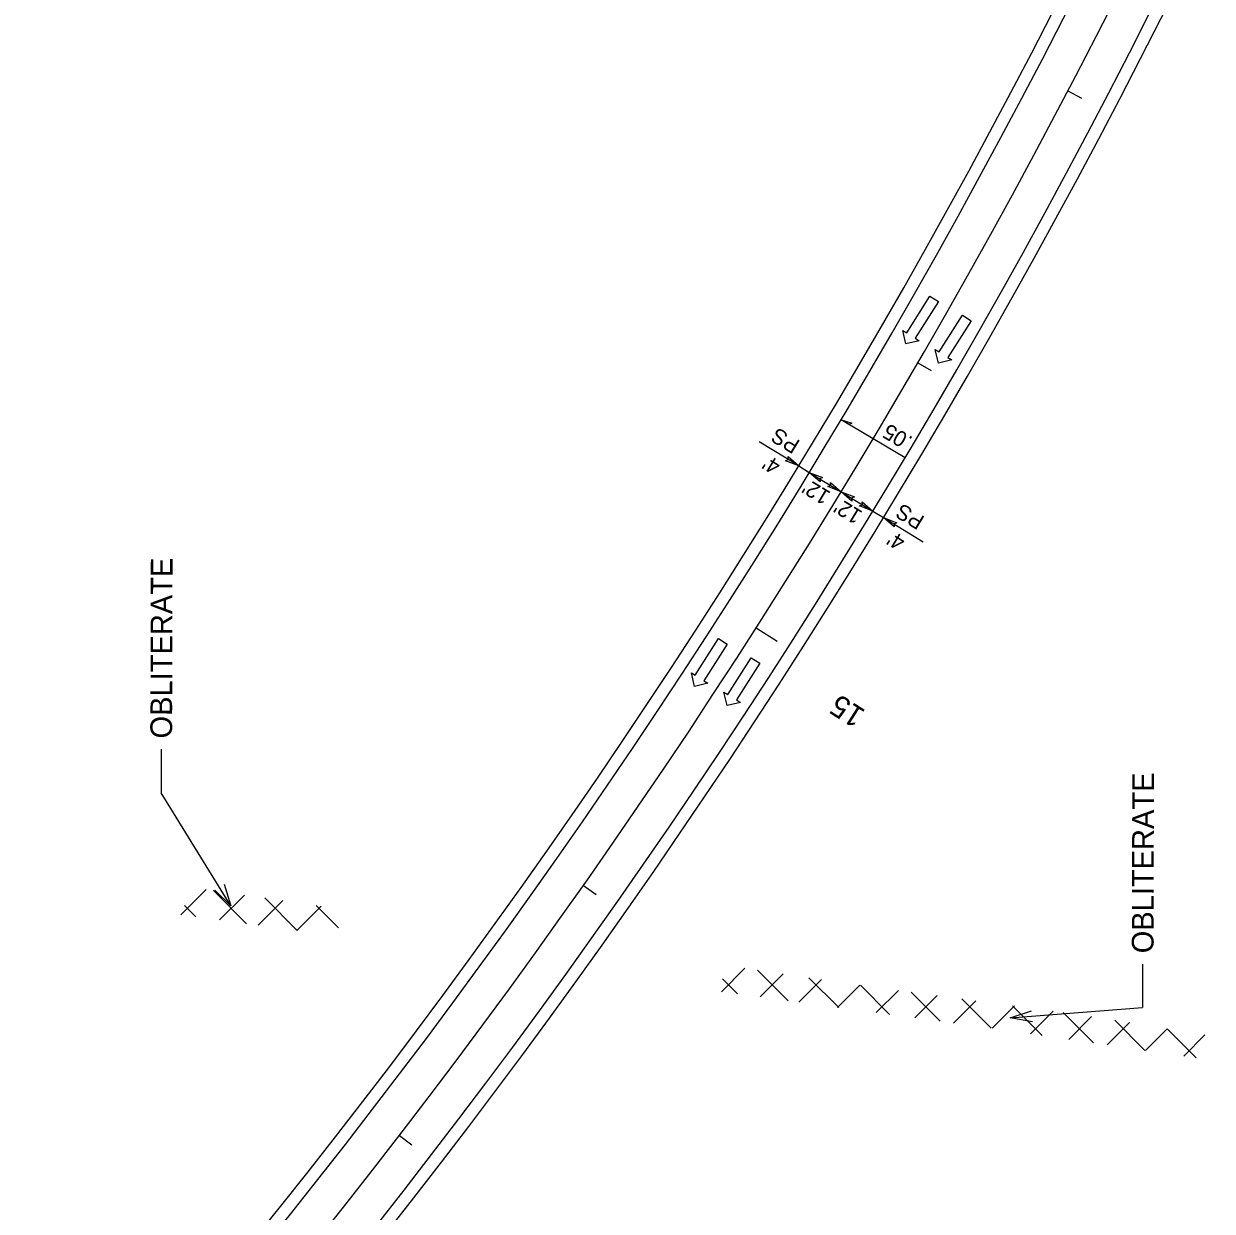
# Model space of a CAD drawing. Extents: x 2389694 to 2405615, y 546931 to 573532.
# Drawn here: x 2394603.6 to 2394986.6, y 554910 to 555292.6 of the extents above; entities that cross this region are included whole.
import ezdxf

# ---------------------------------------------------------------- set-up
doc = ezdxf.new("R2010")
doc.units = 0
for name, color, linetype in [('Prop Dimension', 7, 'Continuous'), ('Prop Dimension Text', 7, 'Continuous'), ('Prop DSN Text', 7, 'Continuous'), ('Prop EOT', 7, 'Continuous'), ('Prop Hatching', 7, 'Continuous'), ('Prop Horizontal Alignment', 7, 'Continuous'), ('Prop Horizontal Alignment Curve and Spiral Data', 7, 'Continuous'), ('Prop Horizontal Alignment Tick Large', 7, 'Continuous'), ('Prop Horizontal Alignment Tick Small', 7, 'Continuous'), ('Prop Lane Arrow Through CELL', 7, 'Continuous'), ('Prop Super Arrow 1 Lane CELL', 7, 'Continuous'), ('Prop Superelevation Label', 7, 'Continuous')]:
    doc.layers.add(name, color=color, linetype=linetype)

msp = doc.modelspace()

# ---------------------------------------------------------------- linework, layer by layer
at = {"layer": 'Prop Dimension'}
for p, q in [((2394853.39, 555150.14), (2394840.58, 555157.94)), ((2394853.39, 555150.14), (2394856.8, 555148.06)), ((2394856.8, 555148.06), (2394867.05, 555141.82)), ((2394867.05, 555141.82), (2394877.3, 555135.58)), ((2394877.3, 555135.58), (2394880.72, 555133.5)), ((2394880.72, 555133.5), (2394893.53, 555125.7))]:
    msp.add_line(p, q, dxfattribs=at)
for points in [[(2394849.95, 555153.14), (2394853.39, 555150.14), (2394849.11, 555151.81), (2394850.01, 555152.2)], [(2394860.25, 555145.06), (2394856.8, 555148.06), (2394861.09, 555146.39), (2394860.18, 555146.01)], [(2394863.61, 555144.82), (2394867.05, 555141.82), (2394862.77, 555143.49), (2394863.68, 555143.87)], [(2394870.49, 555138.82), (2394867.05, 555141.82), (2394871.34, 555140.15), (2394870.43, 555139.77)], [(2394873.86, 555138.58), (2394877.3, 555135.58), (2394873.02, 555137.25), (2394873.93, 555137.63)], [(2394884.16, 555130.5), (2394880.72, 555133.5), (2394885, 555131.83), (2394884.09, 555131.45)]]:
    msp.add_lwpolyline(points, close=True, dxfattribs=at)
at = {"layer": 'Prop DSN Text'}
for p, q in [((2394647.92, 555058.85), (2394647.88, 555044.85)), ((2394670.35, 555008.48), (2394647.88, 555044.85)), ((2394964.22, 554989.64), (2394964.19, 554975.64)), ((2394921.56, 554972.31), (2394964.19, 554975.64))]:
    msp.add_line(p, q, dxfattribs=at)
for points in [[(2394668.16, 555015.36), (2394670.35, 555008.48), (2394665.18, 555013.52)], [(2394928.68, 554971.11), (2394921.56, 554972.31), (2394928.41, 554974.6)]]:
    msp.add_lwpolyline(points, dxfattribs=at)
at = {"layer": 'Prop EOT'}
for radius in [2284, 2288, 2312, 2316]:
    msp.add_arc((2392902.55, 556337.94), radius, 296.10428, 342.30241, dxfattribs=at)
at = {"layer": 'Prop Hatching'}
for p, q in [((2394654.23, 555005.56), (2394662.37, 555013.69)), ((2394675.42, 555002.68), (2394664.75, 555013.35)), ((2394666.68, 555003.87), (2394674.72, 555011.91)), ((2394679.13, 555002.18), (2394687.08, 555010.12)), ((2394691.78, 555000.46), (2394681.29, 555010.96)), ((2394659.05, 555004.91), (2394655.43, 555008.53)), ((2394691.58, 555000.49), (2394699.43, 555008.33)), ((2394705.06, 555001.33), (2394697.82, 555008.56)), ((2394828.48, 554980.74), (2394836.05, 554988.31)), ((2394849.97, 554977.85), (2394840.1, 554987.71)), ((2394840.95, 554979.06), (2394848.38, 554986.5)), ((2394833.62, 554980.05), (2394828.77, 554984.91)), ((2394853.41, 554977.38), (2394860.71, 554984.69)), ((2394866.31, 554975.64), (2394856.68, 554985.28)), ((2394865.87, 554975.7), (2394873.04, 554982.88)), ((2394882.66, 554973.44), (2394873.25, 554982.85)), ((2394878.33, 554974.02), (2394885.5, 554981.19)), ((2394899, 554971.24), (2394889.6, 554980.64)), ((2394890.79, 554972.34), (2394897.97, 554979.51)), ((2394915.37, 554969.02), (2394905.94, 554978.44)), ((2394903.26, 554970.66), (2394910.43, 554977.84)), ((2394915.7, 554968.97), (2394922.9, 554976.17)), ((2394931.89, 554966.63), (2394922.27, 554976.25)), ((2394928.06, 554967.18), (2394935.37, 554974.49)), ((2394948.42, 554964.24), (2394938.61, 554974.06)), ((2394940.42, 554965.4), (2394947.78, 554972.76)), ((2394952.78, 554963.62), (2394959.96, 554970.8)), ((2394964.95, 554961.86), (2394955.25, 554971.56)), ((2394965.14, 554961.83), (2394972.13, 554968.83)), ((2394981.48, 554959.47), (2394972.12, 554968.83)), ((2394977.49, 554960.05), (2394984.31, 554966.86))]:
    msp.add_line(p, q, dxfattribs=at)
at = {"layer": 'Prop Horizontal Alignment'}
msp.add_arc((2392902.55, 556337.94), 2300, 296.10428, 342.30241, dxfattribs=at)
at = {"layer": 'Prop Horizontal Alignment Tick Large'}
msp.add_line((2394839.71, 555098.03), (2394846.45, 555093.72), dxfattribs=at)
at = {"layer": 'Prop Horizontal Alignment Tick Small'}
for p, q in [((2394940.08, 555270.95), (2394944.51, 555268.63)), ((2394891.77, 555183.4), (2394896.1, 555180.89)), ((2394783.99, 555015), (2394788.08, 555012.13)), ((2394724.71, 554934.48), (2394728.67, 554931.42))]:
    msp.add_line(p, q, dxfattribs=at)
at = {"layer": 'Prop Lane Arrow Through CELL'}
for p, q in [((2394888.17, 555193.03), (2394895.65, 555204.87)), ((2394895.65, 555204.87), (2394898.44, 555203.11)), ((2394898.44, 555203.11), (2394890.96, 555191.27)), ((2394898.67, 555186.86), (2394906.14, 555198.7)), ((2394908.93, 555196.94), (2394901.46, 555185.1)), ((2394906.14, 555198.7), (2394908.93, 555196.94)), ((2394887.93, 555189.46), (2394886.9, 555193.83)), ((2394886.9, 555193.83), (2394888.17, 555193.03)), ((2394892.23, 555190.47), (2394887.93, 555189.46)), ((2394890.96, 555191.27), (2394892.23, 555190.47)), ((2394898.43, 555183.29), (2394897.4, 555187.67)), ((2394897.4, 555187.67), (2394898.67, 555186.86)), ((2394901.46, 555185.1), (2394902.73, 555184.3)), ((2394902.73, 555184.3), (2394898.43, 555183.29)), ((2394820.04, 555082.69), (2394827.52, 555094.53)), ((2394827.52, 555094.53), (2394830.31, 555092.77)), ((2394830.31, 555092.77), (2394822.83, 555080.93)), ((2394830.54, 555076.52), (2394838.01, 555088.36)), ((2394840.8, 555086.6), (2394833.33, 555074.76)), ((2394838.01, 555088.36), (2394840.8, 555086.6)), ((2394819.8, 555079.12), (2394818.78, 555083.49)), ((2394818.78, 555083.49), (2394820.04, 555082.69)), ((2394824.1, 555080.13), (2394819.8, 555079.12)), ((2394822.83, 555080.93), (2394824.1, 555080.13)), ((2394830.3, 555072.95), (2394829.27, 555077.32)), ((2394829.27, 555077.32), (2394830.54, 555076.52)), ((2394834.6, 555073.96), (2394830.3, 555072.95)), ((2394833.33, 555074.76), (2394834.6, 555073.96))]:
    msp.add_line(p, q, dxfattribs=at)
at = {"layer": 'Prop Super Arrow 1 Lane CELL'}
msp.add_line((2394887.64, 555152.72), (2394867.03, 555165.02), dxfattribs=at)
msp.add_lwpolyline([(2394867.03, 555165.02), (2394870.45, 555163.92), (2394869.56, 555163.51)], close=True, dxfattribs=at)

# ---------------------------------------------------------------- texts
at = {"layer": 'Prop Dimension Text'}
for s, rotation, p in [('PS', 148.6643, (2394854.17, 555158.07)), ("4'", 148.6643, (2394848.01, 555151.28)), ("12'", 148.6645, (2394864, 555141.55)), ("12'", 148.6641, (2394874.25, 555135.31)), ('PS', 148.6643, (2394894.32, 555133.62)), ("4'", 148.6643, (2394888.16, 555126.84))]:
    msp.add_text(s, height=5, rotation=rotation, dxfattribs=at).set_placement(p)
at = {"layer": 'Prop DSN Text'}
for p in [(2394651.43, 555062.34), (2394967.73, 554993.13)]:
    msp.add_text('OBLITERATE', height=7, rotation=89.85, dxfattribs=at).set_placement(p)
at = {"layer": 'Prop Horizontal Alignment Curve and Spiral Data'}
msp.add_text('15', height=7, rotation=147.378, dxfattribs=at).set_placement((2394875.23, 555071.23))
at = {"layer": 'Prop Superelevation Label'}
msp.add_text('.05', height=5, rotation=149.1604, dxfattribs=at).set_placement((2394890.46, 555159.22))

doc.saveas('drawing.dxf')
